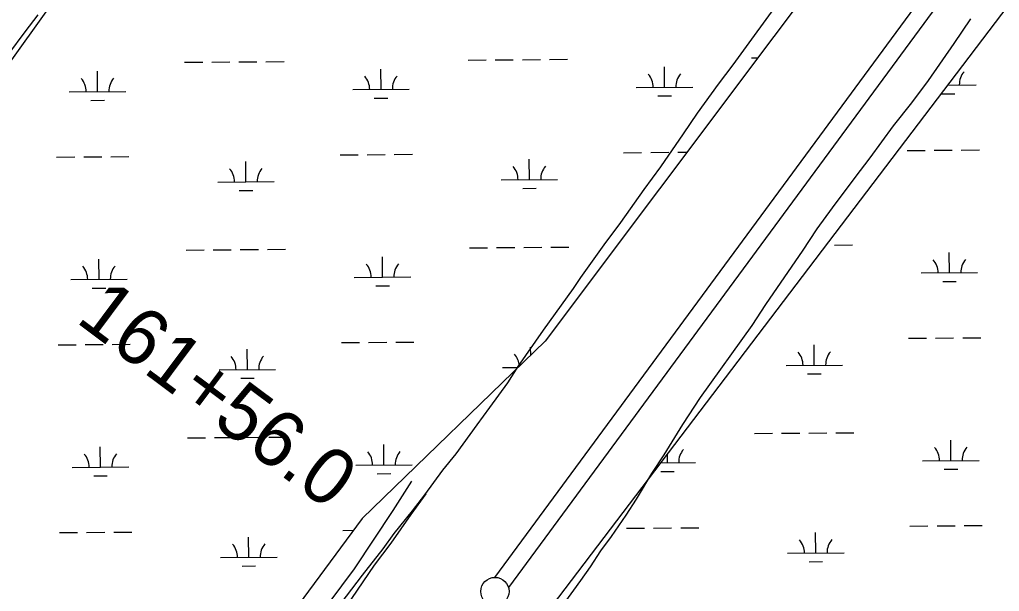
# Model space of a CAD drawing. Extents: x 3540316 to 3578335, y 553172 to 578787.
# Drawn here: x 3565672 to 3567407, y 561888 to 562901 of the extents above; entities that cross this region are included whole.
import ezdxf

# ---------------------------------------------------------------- set-up
doc = ezdxf.new("R2010")
doc.units = 0
for name, color, linetype in [('V-SITE-VEGE', 7, 'Continuous'), ('V-SURV-IDEN', 7, 'Continuous'), ('V-SURV-LINE', 7, 'Continuous'), ('V-TOPO-SHOR', 7, 'Continuous'), ('V-WETL-SWMP', 7, 'Continuous')]:
    doc.layers.add(name, color=color, linetype=linetype)

msp = doc.modelspace()

# ---------------------------------------------------------------- linework, layer by layer
at = {"layer": 'V-SITE-VEGE'}
for points in [[(3567025.9, 562946.8), (3566934.6, 562820.5), (3566908.5, 562786.3), (3566871.5, 562734.9), (3566846.5, 562698.5), (3566806.3, 562639.7), (3566776.9, 562600.1), (3566735.6, 562541.2), (3566706.3, 562501.6), (3566664.9, 562443.8), (3566651.9, 562424.6), (3566598.6, 562350.8), (3566554, 562286.5), (3566535.5, 562257.6), (3566504, 562213.8), (3566481.2, 562182.7), (3566444.2, 562131.4), (3566420.3, 562102.5), (3566388.8, 562058.6), (3566367.1, 562030.8), (3566334.5, 561990.2), (3566314.9, 561963.4), (3566278, 561916.4), (3566231.3, 561854.3)], [(3565491.6, 562629.1), (3565522, 562665.4), (3565562.2, 562718.9), (3565588.3, 562753.1), (3565623, 562801.3), (3565681.7, 562879.4), (3565704.5, 562909.3)], [(3567058, 562490.4), (3567084.1, 562530), (3567111.2, 562567.4), (3567151.4, 562620.9), (3567177.5, 562656.2), (3567218.8, 562712.9), (3567251.4, 562753.6), (3567280.8, 562793.2), (3567326.4, 562858.4), (3567355.8, 562902.3)], [(3566635.9, 561866.4), (3566665.2, 561907), (3566682.6, 561931.6), (3566701.1, 561959.5), (3566719.6, 561985.2), (3566745.7, 562022.6), (3566764.2, 562051.5), (3566791.4, 562096.5), (3566813.2, 562129.7), (3566845.9, 562183.2), (3566877.4, 562231.4), (3566968.8, 562358.7), (3566992.7, 562396.2), (3567019.9, 562435.8), (3567058, 562490.4)]]:
    msp.add_lwpolyline(points, dxfattribs=at)
at = {"layer": 'V-SURV-LINE'}
for points in [[(3566513.1, 561912.7), (3567327.9, 563019.7)], [(3567352.1, 563001.9), (3566537.2, 561894.9)]]:
    msp.add_lwpolyline(points, dxfattribs=at)
msp.add_circle((3566513.3, 561887.7), 25, dxfattribs=at)
at = {"layer": 'V-TOPO-SHOR'}
for points in [[(3565821.6, 561325.3), (3565877.5, 561404.1), (3565971.2, 561522.4), (3566038, 561614.7), (3566116.8, 561719.5), (3566195.6, 561835), (3566264.8, 561927.9), (3566333.4, 562030.9), (3566366.5, 562083)], [(3565837.3, 561309.4), (3565925.7, 561424.8), (3565998.4, 561521.3), (3566085.1, 561640.8), (3566170.5, 561758), (3566249.8, 561860.4), (3566300.4, 561934.4), (3566329.8, 561973.5), (3566364.9, 562024.1), (3566391.4, 562060.8)]]:
    msp.add_lwpolyline(points, dxfattribs=at)
at = {"layer": 'V-WETL-SWMP'}
for p, q in [((3566520.1, 561737.5), (3567867.7, 563512.4)), ((3566465.9, 562829.1), (3566497.9, 562829.3)), ((3566513.9, 562829.5), (3566545.9, 562829.7)), ((3566561.9, 562829.8), (3566593.9, 562830.1)), ((3566609.9, 562830.2), (3566641.9, 562830.5)), ((3566967.8, 562833), (3566978.5, 562833.1)), ((3565964, 562825.2), (3565996, 562825.5)), ((3566012, 562825.6), (3566044, 562825.8)), ((3566060, 562826), (3566092, 562826.2)), ((3566108, 562826.3), (3566140, 562826.6)), ((3566311.7, 562777.2), (3566311.4, 562813.2)), ((3566813.6, 562781), (3566813.3, 562817)), ((3565809.8, 562773.3), (3565809.5, 562809.3)), ((3566261.7, 562776.8), (3566361.7, 562777.6)), ((3566763.6, 562780.7), (3566863.6, 562781.4)), ((3567315.3, 562784.9), (3567365.5, 562785.3)), ((3567315.5, 562784.9), (3567315.5, 562785.1)), ((3565759.8, 562772.9), (3565859.8, 562773.7)), ((3565797.9, 562757.8), (3565821.9, 562758)), ((3566299.8, 562761.6), (3566323.8, 562761.8)), ((3566801.7, 562765.5), (3566825.7, 562765.7)), ((3567303.6, 562769.4), (3567327.6, 562769.6)), ((3565737.3, 562657.3), (3565769.3, 562657.6)), ((3565785.3, 562657.7), (3565817.3, 562657.9)), ((3565833.3, 562658), (3565865.3, 562658.3)), ((3566239.2, 562661.2), (3566271.2, 562661.4)), ((3566287.2, 562661.5), (3566319.2, 562661.8)), ((3566335.2, 562661.9), (3566367.2, 562662.2)), ((3566741.1, 562665), (3566773.1, 562665.3)), ((3566789.1, 562665.4), (3566821.1, 562665.7)), ((3566837.1, 562665.8), (3566853.1, 562665.9)), ((3567243, 562668.9), (3567275, 562669.2)), ((3567291, 562669.3), (3567323, 562669.5)), ((3567339, 562669.7), (3567371, 562669.9)), ((3566072.5, 562613.5), (3566072.2, 562649.5)), ((3566574.4, 562617.3), (3566574.1, 562653.3)), ((3566022.5, 562613.1), (3566122.5, 562613.8)), ((3566524.4, 562616.9), (3566624.4, 562617.7)), ((3566562.5, 562601.8), (3566586.5, 562602)), ((3566060.6, 562597.9), (3566084.6, 562598.1)), ((3566564.4, 562497.2), (3566596.4, 562497.4)), ((3566612.4, 562497.5), (3566644.4, 562497.8)), ((3567114.3, 562501.4), (3567146.3, 562501.7)), ((3565966.6, 562492.6), (3565998.6, 562492.8)), ((3566014.6, 562492.9), (3566046.6, 562493.2)), ((3566062.5, 562493.3), (3566094.5, 562493.6)), ((3566110.5, 562493.7), (3566142.5, 562493.9)), ((3566314.2, 562444.5), (3566314, 562480.5)), ((3566468.4, 562496.4), (3566500.4, 562496.7)), ((3566516.4, 562496.8), (3566548.4, 562497.1)), ((3567318, 562452.2), (3567317.8, 562488.2)), ((3565812.4, 562440.6), (3565812.1, 562476.6)), ((3567268, 562451.9), (3567368, 562452.6)), ((3565762.4, 562440.2), (3565862.4, 562441)), ((3566264.3, 562444.1), (3566364.2, 562444.9)), ((3566302.4, 562429), (3566326.4, 562429.2)), ((3567306.2, 562436.7), (3567330.2, 562436.9)), ((3565800.5, 562425.1), (3565824.5, 562425.3)), ((3565739.8, 562324.6), (3565771.8, 562324.9)), ((3565787.8, 562325), (3565819.8, 562325.3)), ((3565835.8, 562325.4), (3565867.8, 562325.6)), ((3566241.7, 562328.5), (3566273.7, 562328.8)), ((3566289.7, 562328.9), (3566321.7, 562329.1)), ((3566337.7, 562329.2), (3566369.7, 562329.5)), ((3567078.8, 562288.5), (3567078.5, 562324.5)), ((3567245.5, 562336.2), (3567277.5, 562336.5)), ((3567293.5, 562336.6), (3567325.5, 562336.9)), ((3567341.5, 562337), (3567373.5, 562337.2)), ((3566075, 562280.8), (3566074.8, 562316.8)), ((3566576.8, 562306.6), (3566576.6, 562320.7)), ((3566025, 562280.4), (3566125, 562281.2)), ((3566526.9, 562284.3), (3566553.9, 562284.5)), ((3567028.8, 562288.1), (3567128.8, 562288.9)), ((3567066.9, 562273), (3567090.9, 562273.2)), ((3566063.2, 562265.3), (3566087.2, 562265.5)), ((3566972.9, 562167.6), (3567004.9, 562167.9)), ((3567020.9, 562168), (3567052.9, 562168.3)), ((3567068.9, 562168.4), (3567100.9, 562168.6)), ((3567116.9, 562168.7), (3567148.9, 562169)), ((3565969.1, 562159.9), (3566001.1, 562160.1)), ((3566017.1, 562160.3), (3566049.1, 562160.5)), ((3566065.1, 562160.6), (3566097.1, 562160.9)), ((3566113.1, 562161), (3566145.1, 562161.3)), ((3567320.6, 562119.6), (3567320.3, 562155.6)), ((3565814.9, 562108), (3565814.6, 562144)), ((3566316.8, 562111.8), (3566316.5, 562147.8)), ((3566807.1, 562115.6), (3566868.7, 562116.1)), ((3566818.7, 562115.7), (3566818.6, 562130.7)), ((3567270.6, 562119.2), (3567370.6, 562120)), ((3565764.9, 562107.6), (3565864.9, 562108.4)), ((3566266.8, 562111.5), (3566366.8, 562112.2)), ((3566806.8, 562100.2), (3566830.8, 562100.4)), ((3567308.7, 562104.1), (3567332.7, 562104.2)), ((3565803, 562092.4), (3565827, 562092.6)), ((3566304.9, 562096.3), (3566328.9, 562096.5)), ((3566244.3, 561995.8), (3566262.5, 561996)), ((3566746.2, 561999.7), (3566778.2, 562000)), ((3566794.2, 562000.1), (3566826.2, 562000.3)), ((3566842.2, 562000.5), (3566874.2, 562000.7)), ((3567248.1, 562003.6), (3567280.1, 562003.8)), ((3567296.1, 562004), (3567328.1, 562004.2)), ((3567344.1, 562004.3), (3567376.1, 562004.6)), ((3565742.4, 561992), (3565774.4, 561992.2)), ((3565790.4, 561992.3), (3565822.4, 561992.6)), ((3565838.4, 561992.7), (3565870.4, 561993)), ((3566077.6, 561948.1), (3566077.3, 561984.1)), ((3567081.4, 561955.9), (3567081.1, 561991.9)), ((3566027.6, 561947.7), (3566127.6, 561948.5)), ((3567031.4, 561955.5), (3567131.4, 561956.2)), ((3566065.7, 561932.6), (3566089.7, 561932.8)), ((3567069.5, 561940.3), (3567093.5, 561940.5))]:
    msp.add_line(p, q, dxfattribs=at)
for points in [[(3570527.2, 567578.2), (3569691.5, 566489.3), (3569377.5, 566094.2), (3568815.3, 565319.3), (3568050.5, 564296.3), (3567209.8, 563141.5), (3566602, 562331.1), (3566278, 562017), (3565673.4, 561197.5), (3565172.4, 560514.3), (3564922, 560189.3), (3564910.8, 560178.3), (3564898.3, 560174.2), (3564891.4, 560174.3), (3564881.7, 560179.9), (3564271.4, 560611.1), (3564168.1, 560690.9), (3564140.6, 560714.6), (3564125.6, 560738.3)], [(3564128.7, 560785.3), (3564144.1, 560804.6), (3564598.5, 561367.7), (3565068.9, 562029), (3565460.7, 562555.1), (3565775.7, 562994.5), (3566052.7, 563365), (3566373.2, 563801.7), (3566609.9, 564147.5), (3567640.3, 565577.6), (3568531.7, 566772.9), (3569002.7, 567390.8)]]:
    msp.add_lwpolyline(points, dxfattribs=at)
for centre, start, end in [((3565754.5, 562773.3), 359.6699, 41.2135), ((3565865, 562774.2), 139.6699, 181.2135), ((3566256.4, 562777.2), 359.6699, 41.2135), ((3566366.9, 562778.1), 139.6699, 181.2135), ((3566758.3, 562781.1), 359.6699, 41.2135), ((3566868.8, 562781.9), 139.6699, 181.2135), ((3567370.7, 562785.8), 139.6699, 181.2135), ((3566017.2, 562613.5), 359.6699, 41.2135), ((3566127.7, 562614.4), 139.6699, 181.2135), ((3566519.1, 562617.4), 359.6699, 41.2135), ((3566629.6, 562618.2), 139.6699, 181.2135), ((3565757.1, 562440.7), 359.6699, 41.2135), ((3565867.6, 562441.5), 139.6699, 181.2135), ((3566259, 562444.6), 359.6699, 41.2135), ((3566369.5, 562445.4), 139.6699, 181.2135), ((3567262.8, 562452.3), 359.6699, 41.2135), ((3567373.3, 562453.1), 139.6699, 181.2135), ((3566521.7, 562284.7), 4.2637, 41.2135), ((3567023.6, 562288.6), 359.6699, 41.2135), ((3567134.1, 562289.4), 139.6699, 181.2135), ((3566019.8, 562280.8), 359.6699, 41.2135), ((3566130.3, 562281.7), 139.6699, 181.2135), ((3566261.6, 562111.9), 359.6699, 41.2135), ((3566372.1, 562112.7), 139.6699, 181.2135), ((3566873.9, 562116.6), 139.6699, 181.2135), ((3567265.4, 562119.6), 359.6699, 41.2135), ((3567375.8, 562120.5), 139.6699, 181.2135), ((3565759.7, 562108), 359.6699, 41.2135), ((3565870.2, 562108.9), 139.6699, 181.2135), ((3567026.1, 561955.9), 359.6699, 41.2135), ((3567136.6, 561956.8), 139.6699, 181.2135), ((3566022.4, 561948.2), 359.6699, 41.2135), ((3566132.8, 561949), 139.6699, 181.2135)]:
    msp.add_arc(centre, 35.2, start, end, dxfattribs=at)

# ---------------------------------------------------------------- texts
at = {"layer": 'V-SURV-IDEN'}
msp.add_text('161+56.0', height=100, rotation=323.1906, dxfattribs=at).set_placement((3565769.2, 562366.4))

doc.saveas('drawing.dxf')
